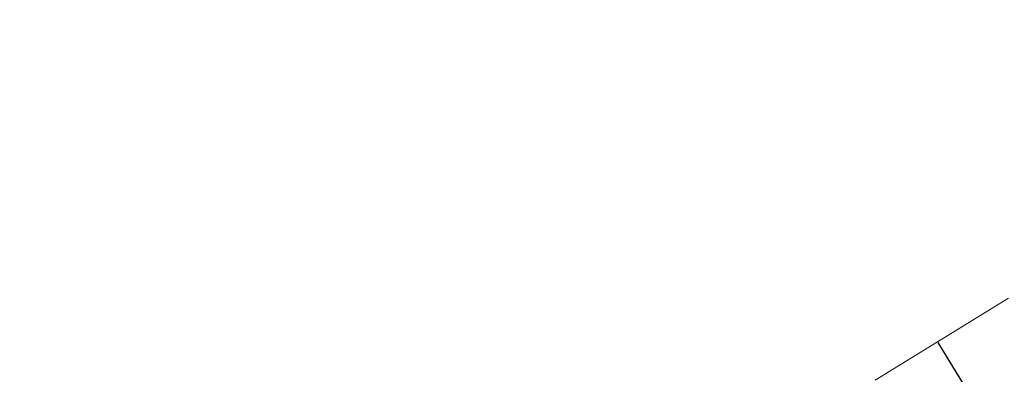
# Model space of a CAD drawing. Header units: metres. Extents: x 7523615 to 7533948, y 5492686 to 5502120.
# Tile 440 of 656: x 7531153.12 to 7531159.4, y 5499045.81 to 5499048.07. Entities that reach past the tile are written whole.
import ezdxf

# ---------------------------------------------------------------- set-up
doc = ezdxf.new("R2010")
doc.units = ezdxf.units.M
doc.linetypes.add('1.0_0.5', pattern=[1.5, 1, -0.5])

msp = doc.modelspace()

# ---------------------------------------------------------------- linework, layer by layer
at = {"layer": '000 Inne (niezydentyfikowane)', "color": 7, "linetype": 'CONTINUOUS', "lineweight": 25, "flags": 128}
msp.add_lwpolyline([(7531158.98, 5499046.01), (7531159.39, 5499045.34)], dxfattribs=at)
at = {"layer": 'skarpa nieumocniona', "color": 7, "linetype": '1.0_0.5', "lineweight": 18, "flags": 128}
msp.add_lwpolyline([(7531506.46, 5499259.74), (7531477.66, 5499244.45), (7531425.13, 5499215.04), (7531402.52, 5499199.71), (7531363.2, 5499166.6), (7531329.4, 5499138.81), (7531286.39, 5499107.01), (7531243.09, 5499085.51), (7531208.05, 5499070.11), (7531174.88, 5499053.99), (7531131.5, 5499027.17), (7531096, 5499001.97), (7531090.64, 5498997.56), (7531093.54, 5499001.23), (7531094.57, 5499003.01), (7531131.88, 5499029.31), (7531174.97, 5499055.87), (7531208.02, 5499071.69), (7531242.95, 5499087.36), (7531285.09, 5499107.95), (7531328.43, 5499140.14), (7531362.22, 5499167.65), (7531402.11, 5499201.31), (7531422.93, 5499216.4), (7531477.57, 5499246.07), (7531506.06, 5499260.89)], close=True, dxfattribs=at)
msp.add_lwpolyline([(7531506.46, 5499259.74), (7531477.66, 5499244.45), (7531425.13, 5499215.04), (7531402.52, 5499199.71), (7531363.2, 5499166.6), (7531329.4, 5499138.81), (7531286.39, 5499107.01), (7531243.09, 5499085.51), (7531208.05, 5499070.11), (7531174.88, 5499053.99), (7531131.5, 5499027.17), (7531096, 5499001.97), (7531090.64, 5498997.56), (7531093.54, 5499001.23), (7531094.57, 5499003.01), (7531131.88, 5499029.31), (7531174.97, 5499055.87), (7531208.02, 5499071.69), (7531242.95, 5499087.36), (7531285.09, 5499107.95), (7531328.43, 5499140.14), (7531362.22, 5499167.65), (7531402.11, 5499201.31), (7531422.93, 5499216.4), (7531477.57, 5499246.07), (7531506.06, 5499260.89)], close=True, dxfattribs=at)

doc.saveas('drawing.dxf')
